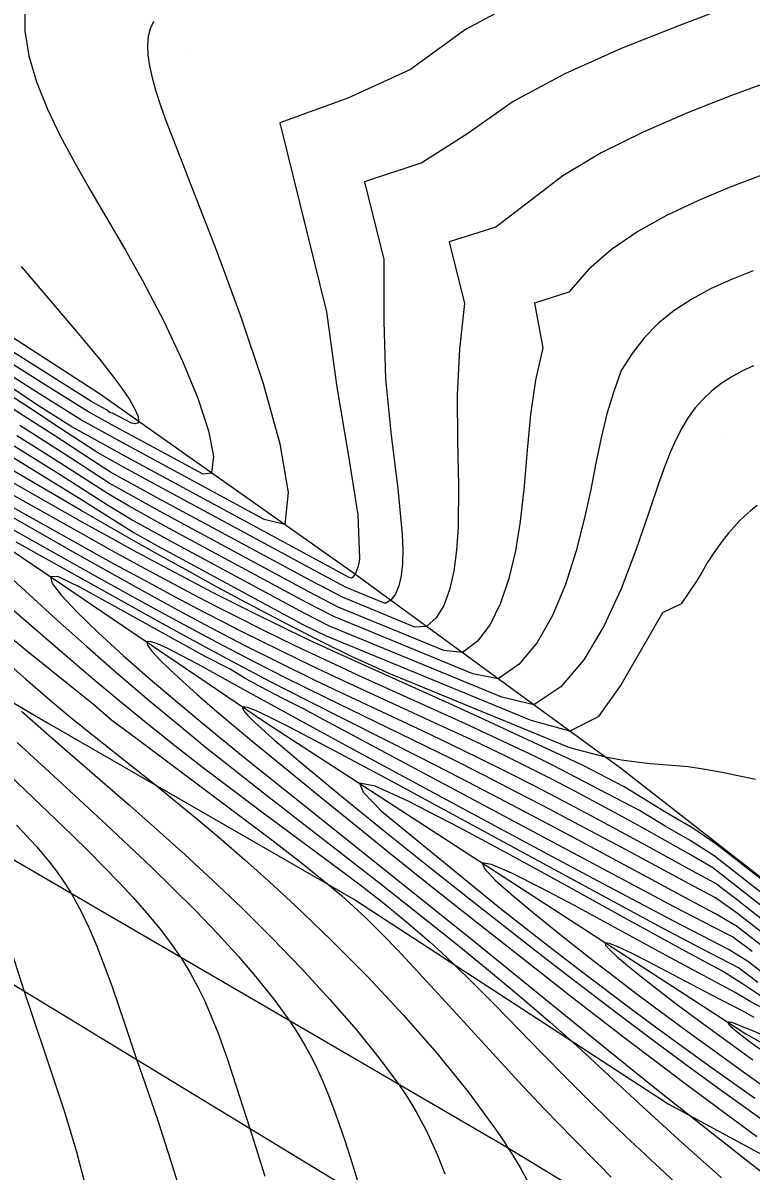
# Model space of a CAD drawing. Extents: x 2356077 to 2359823, y 225951 to 227822.
# Drawn here: x 2356675.7 to 2356705.07, y 227275.54 to 227321.81 of the extents above; entities that cross this region are included whole.
import ezdxf

# ---------------------------------------------------------------- set-up
doc = ezdxf.new("R2010")
doc.units = 0
for name, color, linetype in [('DTM Contours Major', 7, 'Continuous'), ('DTM Contours Minor', 7, 'Continuous'), ('Exist Roads EOP', 7, 'Continuous'), ('PH Exist DTM Breakline', 7, 'Continuous'), ('PH Exist DTM Point', 7, 'Continuous')]:
    doc.layers.add(name, color=color, linetype=linetype)

msp = doc.modelspace()

# ---------------------------------------------------------------- linework, layer by layer
at = {"layer": 'DTM Contours Major'}
for points in [[(2356680.957, 227321.863), (2356680.823, 227321.569), (2356680.747, 227321.255), (2356680.719, 227320.903), (2356680.738, 227320.511), (2356680.802, 227320.075), (2356680.91, 227319.593), (2356681.059, 227319.064), (2356681.233, 227318.527), (2356681.439, 227317.946), (2356681.672, 227317.321), (2356682.212, 227315.936), (2356682.513, 227315.175), (2356683.49, 227312.663), (2356684.489, 227309.959), (2356685.389, 227307.282), (2356686.065, 227304.849), (2356686.395, 227302.879), (2356686.257, 227301.59), (2356685.432, 227301.802), (2356679.729, 227304.882), (2356678.059, 227305.803), (2356676.508, 227306.772), (2356673.515, 227308.659)], [(2356705.147, 227311.816), (2356704.271, 227311.472), (2356703.458, 227311.101), (2356702.677, 227310.681), (2356701.966, 227310.218), (2356701.326, 227309.704), (2356700.761, 227309.13), (2356700.273, 227308.488), (2356699.822, 227307.806), (2356699.526, 227306.95), (2356699.252, 227306.053), (2356699.02, 227305.089), (2356698.809, 227304.071), (2356698.597, 227303.01), (2356698.363, 227301.917), (2356698.012, 227300.534), (2356697.582, 227299.183), (2356697.063, 227297.928), (2356696.444, 227296.833), (2356695.715, 227295.962), (2356694.865, 227295.379), (2356693.841, 227295.579), (2356688.243, 227297.881), (2356687.129, 227298.453), (2356681.601, 227301.438), (2356679.983, 227302.33), (2356679.136, 227302.825), (2356677.367, 227303.963), (2356676.488, 227304.522), (2356675.45, 227305.174)], [(2356705.505, 227286.74), (2356703.581, 227288.243), (2356702.609, 227288.856), (2356701.601, 227289.432), (2356700.57, 227290.068), (2356697.078, 227291.885), (2356696.351, 227292.25), (2356693.544, 227293.558), (2356689.265, 227295.502), (2356687.867, 227296.148), (2356686.989, 227296.563), (2356686.126, 227296.978), (2356685.275, 227297.395), (2356684.433, 227297.815), (2356683.599, 227298.239), (2356682.769, 227298.668), (2356681.608, 227299.281), (2356680.45, 227299.904), (2356679.297, 227300.535), (2356678.148, 227301.172), (2356675.159, 227302.852)], [(2356705.106, 227284.388), (2356704.317, 227284.972), (2356703.552, 227285.361), (2356701.958, 227286.192), (2356697.673, 227288.465), (2356690.325, 227292.386), (2356687.829, 227293.726), (2356687.017, 227294.167), (2356686.265, 227294.54), (2356685.534, 227294.917), (2356684.682, 227295.377), (2356684.062, 227295.758), (2356683.042, 227296.281), (2356678.023, 227299.049), (2356677.105, 227299.494), (2356676.806, 227299.488), (2356676.874, 227299.221), (2356677.255, 227298.727), (2356677.895, 227298.05), (2356678.74, 227297.233), (2356679.738, 227296.321), (2356680.835, 227295.358), (2356681.764, 227294.565), (2356682.717, 227293.77), (2356683.687, 227292.974), (2356684.666, 227292.181), (2356687.862, 227289.625), (2356691.443, 227286.764), (2356693.704, 227284.947), (2356699.301, 227280.407), (2356701.122, 227278.946), (2356702.602, 227277.773), (2356706.13, 227274.991)], [(2356675.641, 227294.076), (2356676.988, 227292.89), (2356680.002, 227290.274), (2356681.102, 227289.307), (2356682.224, 227288.301), (2356683.361, 227287.252), (2356684.509, 227286.158), (2356685.735, 227284.941), (2356686.935, 227283.697), (2356688.078, 227282.454), (2356689.133, 227281.242), (2356690.07, 227280.088), (2356690.858, 227279.021), (2356691.113, 227278.645), (2356691.344, 227278.281), (2356691.556, 227277.928), (2356691.75, 227277.581), (2356691.93, 227277.237), (2356692.099, 227276.892), (2356692.416, 227276.179), (2356692.711, 227275.431)], [(2356705.186, 227281.725), (2356704.82, 227281.94), (2356703.453, 227282.642), (2356700.897, 227283.982), (2356700.243, 227284.316), (2356699.719, 227284.566), (2356699.356, 227284.714), (2356699.179, 227284.739), (2356699.197, 227284.644), (2356699.368, 227284.449), (2356699.669, 227284.169), (2356700.08, 227283.819), (2356700.579, 227283.414), (2356701.145, 227282.969), (2356701.925, 227282.372), (2356702.766, 227281.743), (2356703.659, 227281.089), (2356705.14, 227280.026)]]:
    msp.add_lwpolyline(points, dxfattribs=at)
at = {"layer": 'DTM Contours Minor'}
for points in [[(2356696.117, 227322.932), (2356693.549, 227321.547), (2356691.332, 227319.938), (2356688.796, 227318.78), (2356686.055, 227317.788), (2356687.947, 227310.163), (2356688.358, 227307.134), (2356688.835, 227304.354), (2356689.211, 227301.981), (2356689.272, 227300.229), (2356689.254, 227300.104), (2356689.231, 227299.985), (2356689.203, 227299.875), (2356689.17, 227299.773), (2356689.131, 227299.678), (2356689.087, 227299.592), (2356689.043, 227299.523), (2356688.994, 227299.46), (2356688.95, 227299.428), (2356688.86, 227299.465), (2356680.037, 227304.23), (2356677.669, 227305.536), (2356676.203, 227306.459), (2356674.789, 227307.409)], [(2356675.776, 227322.395), (2356675.779, 227321.474), (2356675.94, 227320.484), (2356676.246, 227319.432), (2356676.685, 227318.328), (2356677.197, 227317.264), (2356677.789, 227316.164), (2356678.441, 227315.029), (2356679.83, 227312.657), (2356680.523, 227311.423), (2356681.375, 227309.786), (2356682.131, 227308.178), (2356682.747, 227306.68), (2356683.178, 227305.375), (2356683.38, 227304.344), (2356683.309, 227303.668), (2356682.963, 227303.621), (2356679.261, 227305.623), (2356678.314, 227306.145), (2356676.736, 227307.133), (2356672.153, 227310.023)], [(2356704.482, 227322.58), (2356702.184, 227321.711), (2356699.82, 227320.772), (2356697.554, 227319.762), (2356695.467, 227318.636), (2356693.639, 227317.349), (2356691.78, 227316.175), (2356689.47, 227315.399), (2356690.247, 227312.27), (2356690.255, 227309.795), (2356690.323, 227307.466), (2356690.549, 227305.179), (2356690.813, 227303.05), (2356690.995, 227301.196), (2356691.018, 227300.578), (2356691.006, 227300.024), (2356690.956, 227299.538), (2356690.863, 227299.125), (2356690.723, 227298.791), (2356690.531, 227298.539), (2356690.311, 227298.409), (2356688.729, 227299.059), (2356687.433, 227299.749), (2356680.347, 227303.577), (2356679.263, 227304.174), (2356678.636, 227304.53), (2356677.175, 227305.495), (2356675.896, 227306.331), (2356674.616, 227307.156)], [(2356706.076, 227319.544), (2356704.274, 227318.88), (2356702.506, 227318.18), (2356700.718, 227317.412), (2356699.025, 227316.579), (2356697.475, 227315.652), (2356694.773, 227313.573), (2356692.892, 227312.983), (2356693.51, 227310.496), (2356693.307, 227308.663), (2356693.209, 227306.824), (2356693.219, 227304.97), (2356693.259, 227303.168), (2356693.251, 227301.485), (2356693.191, 227300.554), (2356693.079, 227299.708), (2356692.908, 227298.962), (2356692.672, 227298.332), (2356692.363, 227297.835), (2356691.976, 227297.485), (2356691.507, 227297.458), (2356688.58, 227298.661), (2356687.326, 227299.32), (2356681.117, 227302.672), (2356679.232, 227303.709), (2356678.464, 227304.2), (2356676.902, 227305.215), (2356675.715, 227305.978), (2356674.525, 227306.734)], [(2356705.506, 227315.67), (2356704.18, 227315.172), (2356702.912, 227314.641), (2356701.661, 227314.047), (2356700.496, 227313.399), (2356699.44, 227312.677), (2356698.51, 227311.867), (2356697.719, 227310.959), (2356696.328, 227310.511), (2356696.665, 227308.718), (2356696.367, 227307.409), (2356696.173, 227306.022), (2356696.037, 227304.589), (2356695.912, 227303.142), (2356695.755, 227301.715), (2356695.561, 227300.53), (2356695.3, 227299.42), (2356694.964, 227298.42), (2356694.544, 227297.565), (2356694.033, 227296.89), (2356693.42, 227296.432), (2356692.677, 227296.517), (2356688.416, 227298.269), (2356687.226, 227298.887), (2356681.358, 227302.056), (2356679.934, 227302.839), (2356679.179, 227303.267), (2356677.512, 227304.347), (2356675.573, 227305.585)], [(2356675.628, 227311.998), (2356676.776, 227310.63), (2356677.853, 227309.371), (2356678.8, 227308.238), (2356679.274, 227307.637), (2356679.673, 227307.097), (2356679.989, 227306.627), (2356680.215, 227306.238), (2356680.342, 227305.941), (2356680.362, 227305.746), (2356680.313, 227305.678), (2356680.218, 227305.655), (2356680.077, 227305.675), (2356679.841, 227305.794), (2356679.312, 227306.079), (2356679.22, 227306.101), (2356679.061, 227306.216), (2356678.478, 227306.539), (2356674.145, 227309.271)], [(2356705.169, 227307.989), (2356704.695, 227307.768), (2356704.261, 227307.53), (2356703.847, 227307.26), (2356703.47, 227306.966), (2356703.127, 227306.643), (2356702.816, 227306.29), (2356702.531, 227305.903), (2356702.272, 227305.48), (2356702.029, 227305.006), (2356701.802, 227304.493), (2356701.586, 227303.942), (2356701.375, 227303.354), (2356700.943, 227302.074), (2356700.422, 227300.56), (2356699.822, 227298.999), (2356699.128, 227297.497), (2356698.322, 227296.143), (2356697.388, 227295.054), (2356696.31, 227294.325), (2356695.007, 227294.64), (2356688.068, 227297.493), (2356687.038, 227298.016), (2356681.853, 227300.816), (2356680.039, 227301.816), (2356679.111, 227302.371), (2356677.237, 227303.567), (2356676.309, 227304.151), (2356675.339, 227304.754)], [(2356705.245, 227291.322), (2356703.897, 227291.595), (2356703.214, 227291.723), (2356702.524, 227291.823), (2356702.032, 227291.872), (2356701.002, 227291.955), (2356700.444, 227292.012), (2356699.846, 227292.096), (2356699.199, 227292.218), (2356697.758, 227292.599), (2356695.854, 227293.373), (2356690.475, 227295.585), (2356688.949, 227296.271), (2356687.773, 227296.852), (2356686.634, 227297.43), (2356685.53, 227298.003), (2356684.458, 227298.572), (2356683.416, 227299.136), (2356682.4, 227299.694), (2356681.273, 227300.322), (2356680.174, 227300.942), (2356678.045, 227302.163), (2356672.635, 227305.31)], [(2356705.313, 227302.359), (2356705.061, 227302.16), (2356704.82, 227301.95), (2356704.589, 227301.729), (2356704.366, 227301.493), (2356704.149, 227301.242), (2356703.936, 227300.972), (2356703.724, 227300.683), (2356703.514, 227300.373), (2356703.301, 227300.043), (2356703.087, 227299.69), (2356702.868, 227299.314), (2356702.247, 227298.4), (2356701.496, 227298.04), (2356699.82, 227295.141), (2356698.897, 227293.84), (2356697.754, 227293.272), (2356696.196, 227293.692), (2356687.936, 227297.088), (2356687, 227297.55), (2356682.128, 227300.182), (2356681.115, 227300.74), (2356680.106, 227301.303), (2356678.1, 227302.561), (2356676.138, 227303.772), (2356674.331, 227304.868)], [(2356705.667, 227287.147), (2356703.657, 227288.716), (2356702.721, 227289.36), (2356701.581, 227290.018), (2356700.367, 227290.773), (2356699.945, 227291.029), (2356698.3, 227291.886), (2356696.086, 227292.902), (2356694.5, 227293.644), (2356692.886, 227294.38), (2356689.661, 227295.831), (2356688.09, 227296.547), (2356687.066, 227297.009), (2356686.164, 227297.458), (2356685.228, 227297.913), (2356684.309, 227298.37), (2356683.403, 227298.829), (2356682.508, 227299.291), (2356681.388, 227299.882), (2356680.28, 227300.479), (2356679.182, 227301.081), (2356678.092, 227301.687), (2356675.936, 227302.906), (2356672.838, 227304.672)], [(2356706.318, 227285.573), (2356703.52, 227287.757), (2356702.562, 227288.316), (2356700.649, 227289.391), (2356699.761, 227289.881), (2356698.863, 227290.366), (2356697.953, 227290.847), (2356697.031, 227291.325), (2356696.095, 227291.798), (2356695.142, 227292.267), (2356693.904, 227292.859), (2356692.646, 227293.446), (2356688.855, 227295.188), (2356687.618, 227295.766), (2356686.837, 227296.138), (2356686.067, 227296.511), (2356685.303, 227296.888), (2356684.543, 227297.268), (2356683.784, 227297.655), (2356683.023, 227298.048), (2356681.821, 227298.682), (2356680.607, 227299.334), (2356679.383, 227300.002), (2356676.902, 227301.376), (2356672.954, 227303.577)], [(2356706.051, 227284.716), (2356704.512, 227285.918), (2356703.629, 227286.55), (2356702.749, 227287.016), (2356699.648, 227288.684), (2356698.327, 227289.388), (2356696.985, 227290.096), (2356695.636, 227290.799), (2356694.29, 227291.49), (2356692.959, 227292.159), (2356691.928, 227292.667), (2356687.927, 227294.605), (2356686.317, 227295.4), (2356685.052, 227296.042), (2356683.759, 227296.714), (2356683.096, 227297.065), (2356681.7, 227297.816), (2356680.254, 227298.608), (2356678.77, 227299.43), (2356675.735, 227301.132), (2356671.897, 227303.289)], [(2356706.188, 227285.142), (2356704.512, 227286.45), (2356703.611, 227287.134), (2356702.692, 227287.632), (2356701.764, 227288.142), (2356700.83, 227288.661), (2356698.621, 227289.851), (2356697.499, 227290.445), (2356696.367, 227291.034), (2356695.229, 227291.613), (2356694.089, 227292.18), (2356692.961, 227292.727), (2356691.836, 227293.262), (2356688.509, 227294.823), (2356687.424, 227295.341), (2356686.047, 227296.015), (2356684.666, 227296.711), (2356683.254, 227297.447), (2356681.951, 227298.143), (2356680.595, 227298.884), (2356679.181, 227299.668), (2356677.705, 227300.497), (2356674.545, 227302.289)], [(2356669.168, 227302.005), (2356675.899, 227296.48), (2356677.666, 227295.048), (2356678.539, 227294.35), (2356679.285, 227293.713), (2356680.248, 227292.997), (2356684.444, 227289.856), (2356685.736, 227288.883), (2356686.93, 227287.961), (2356687.994, 227287.101), (2356688.54, 227286.637), (2356689.044, 227286.186), (2356689.522, 227285.74), (2356689.849, 227285.423), (2356690.171, 227285.102), (2356690.813, 227284.44), (2356691.469, 227283.742), (2356692.296, 227282.845), (2356694.953, 227279.934), (2356695.855, 227278.962), (2356696.746, 227278.024), (2356697.875, 227276.87), (2356698.944, 227275.783), (2356699.421, 227275.285)], [(2356705.918, 227284.287), (2356704.477, 227285.412), (2356703.637, 227285.91), (2356702.802, 227286.349), (2356698.045, 227288.894), (2356696.473, 227289.727), (2356694.889, 227290.56), (2356693.315, 227291.379), (2356691.773, 227292.172), (2356687.194, 227294.483), (2356685.709, 227295.247), (2356683.932, 227296.184), (2356682.71, 227296.843), (2356681.191, 227297.675), (2356678.155, 227299.364), (2356675.425, 227300.882)], [(2356673.646, 227299.57), (2356677.494, 227296.26), (2356678.528, 227295.381), (2356679.561, 227294.515), (2356680.596, 227293.667), (2356681.823, 227292.689), (2356683.04, 227291.746), (2356684.232, 227290.841), (2356685.386, 227289.979), (2356688.494, 227287.677), (2356689.402, 227286.99), (2356690.263, 227286.319), (2356690.725, 227285.949), (2356691.182, 227285.571), (2356691.64, 227285.181), (2356692.103, 227284.774), (2356692.576, 227284.344), (2356693.064, 227283.886), (2356693.894, 227283.075), (2356694.77, 227282.193), (2356696.63, 227280.286), (2356697.604, 227279.296), (2356698.597, 227278.304), (2356699.291, 227277.628), (2356699.989, 227276.959), (2356701.393, 227275.638), (2356702.793, 227274.332)], [(2356674.946, 227299.697), (2356675.962, 227298.757), (2356677.08, 227297.74), (2356678.274, 227296.673), (2356679.52, 227295.583), (2356680.794, 227294.496), (2356681.925, 227293.557), (2356683.053, 227292.641), (2356684.175, 227291.748), (2356685.284, 227290.875), (2356690.09, 227287.14), (2356691.778, 227285.812), (2356692.605, 227285.154), (2356693.506, 227284.429), (2356694.394, 227283.705), (2356695.267, 227282.982), (2356696.122, 227282.26), (2356696.958, 227281.54), (2356697.771, 227280.821), (2356698.36, 227280.289), (2356699.523, 227279.217), (2356700.711, 227278.114), (2356701.331, 227277.544), (2356702.139, 227276.811), (2356703.87, 227275.264)], [(2356674.519, 227296.485), (2356675.794, 227295.37), (2356676.871, 227294.45), (2356677.568, 227293.872), (2356678.114, 227293.428), (2356679.806, 227292.081), (2356681.04, 227291.098), (2356681.875, 227290.421), (2356682.759, 227289.692), (2356683.686, 227288.911), (2356684.649, 227288.078), (2356685.642, 227287.193), (2356686.659, 227286.258), (2356688.131, 227284.846), (2356689.602, 227283.36), (2356691.037, 227281.828), (2356692.399, 227280.277), (2356693.653, 227278.735), (2356694.761, 227277.23), (2356695.119, 227276.701), (2356695.288, 227276.44), (2356695.449, 227276.185), (2356695.754, 227275.68), (2356696.347, 227274.599)], [(2356705.589, 227283.478), (2356704.961, 227283.969), (2356704.188, 227284.459), (2356703.451, 227284.832), (2356701.901, 227285.635), (2356699.132, 227287.097), (2356697.059, 227288.199), (2356692.779, 227290.494), (2356688.726, 227292.686), (2356684.985, 227294.727), (2356684.349, 227295.08), (2356682.745, 227295.962), (2356682.085, 227296.318), (2356681.545, 227296.592), (2356681.119, 227296.784), (2356680.828, 227296.88), (2356680.694, 227296.862), (2356680.725, 227296.728), (2356680.901, 227296.489), (2356681.205, 227296.158), (2356681.62, 227295.75), (2356682.129, 227295.278), (2356682.714, 227294.756), (2356683.235, 227294.303), (2356683.792, 227293.828), (2356685.003, 227292.816), (2356686.322, 227291.732), (2356687.725, 227290.59), (2356689.192, 227289.404), (2356690.702, 227288.19), (2356692.235, 227286.966), (2356693.772, 227285.746), (2356696.529, 227283.575), (2356697.743, 227282.629), (2356698.931, 227281.71), (2356700.096, 227280.817), (2356701.238, 227279.951), (2356702.357, 227279.113), (2356705.303, 227276.936)], [(2356705.337, 227283.143), (2356704.563, 227283.732), (2356703.837, 227284.101), (2356703.085, 227284.491), (2356701.492, 227285.332), (2356698.242, 227287.082), (2356690.69, 227291.181), (2356688.497, 227292.357), (2356686.473, 227293.417), (2356685.718, 227293.796), (2356685.3, 227293.994), (2356685.08, 227294.092), (2356684.897, 227294.166), (2356684.752, 227294.215), (2356684.647, 227294.239), (2356684.582, 227294.235), (2356684.559, 227294.209), (2356684.568, 227294.161), (2356684.607, 227294.091), (2356684.676, 227294.002), (2356684.773, 227293.893), (2356685.018, 227293.648), (2356685.476, 227293.225), (2356685.859, 227292.888), (2356687.061, 227291.866), (2356688.556, 227290.63), (2356690.277, 227289.235), (2356692.158, 227287.732), (2356694.133, 227286.174), (2356696.133, 227284.612), (2356697.45, 227283.594), (2356698.753, 227282.595), (2356700.047, 227281.614), (2356701.335, 227280.649), (2356702.621, 227279.698), (2356703.911, 227278.758), (2356705.703, 227277.475)], [(2356675.465, 227292.815), (2356677.263, 227291.153), (2356679.072, 227289.488), (2356679.974, 227288.647), (2356680.868, 227287.798), (2356681.748, 227286.942), (2356682.668, 227286.019), (2356683.552, 227285.095), (2356684.388, 227284.181), (2356685.16, 227283.284), (2356685.855, 227282.414), (2356686.458, 227281.582), (2356686.789, 227281.077), (2356687.082, 227280.586), (2356687.344, 227280.103), (2356687.581, 227279.624), (2356687.797, 227279.143), (2356687.999, 227278.657), (2356688.23, 227278.053), (2356688.454, 227277.425), (2356688.676, 227276.763), (2356688.903, 227276.059), (2356689.394, 227274.491)], [(2356674.862, 227291.779), (2356677.029, 227289.702), (2356677.698, 227289.055), (2356678.338, 227288.427), (2356678.948, 227287.817), (2356679.565, 227287.18), (2356680.146, 227286.558), (2356680.687, 227285.946), (2356681.187, 227285.341), (2356681.645, 227284.741), (2356682.059, 227284.143), (2356682.423, 227283.55), (2356682.749, 227282.954), (2356683.042, 227282.351), (2356683.308, 227281.74), (2356683.555, 227281.119), (2356683.787, 227280.485), (2356683.959, 227279.991), (2356684.301, 227278.96), (2356684.845, 227277.25), (2356685.453, 227275.334)], [(2356705.485, 227282.567), (2356704.726, 227283.087), (2356703.908, 227283.596), (2356702.438, 227284.385), (2356700.058, 227285.69), (2356697.702, 227286.994), (2356695.325, 227288.302), (2356693.297, 227289.377), (2356691.24, 227290.447), (2356689.899, 227291.045), (2356689.27, 227291.168), (2356689.418, 227290.803), (2356690.162, 227290.046), (2356694.946, 227286.139), (2356696.608, 227284.827), (2356697.793, 227283.921), (2356698.966, 227283.032), (2356700.125, 227282.162), (2356701.271, 227281.313), (2356702.4, 227280.485), (2356703.513, 227279.68), (2356705.211, 227278.47)], [(2356675.436, 227289.481), (2356675.72, 227289.181), (2356675.991, 227288.888), (2356676.251, 227288.598), (2356676.515, 227288.291), (2356676.766, 227287.985), (2356677.005, 227287.676), (2356677.234, 227287.361), (2356677.451, 227287.038), (2356677.659, 227286.704), (2356678.02, 227286.05), (2356678.356, 227285.35), (2356678.674, 227284.606), (2356678.978, 227283.822), (2356679.276, 227283), (2356679.805, 227281.461), (2356680.297, 227280.01), (2356680.492, 227279.443), (2356681.12, 227277.611), (2356681.561, 227276.278), (2356682.116, 227274.479)], [(2356705.538, 227282.103), (2356705.033, 227282.376), (2356704.424, 227282.74), (2356703.323, 227283.319), (2356701.635, 227284.226), (2356697.942, 227286.234), (2356696.555, 227286.968), (2356695.41, 227287.542), (2356694.602, 227287.891), (2356694.225, 227287.953), (2356694.308, 227287.727), (2356694.749, 227287.265), (2356695.479, 227286.613), (2356696.435, 227285.819), (2356697.548, 227284.929), (2356698.753, 227283.989), (2356699.53, 227283.391), (2356700.315, 227282.794), (2356701.106, 227282.2), (2356702.696, 227281.023), (2356703.49, 227280.444), (2356704.725, 227279.557), (2356705.949, 227278.688)], [(2356675.18, 227284.554), (2356675.748, 227282.77), (2356675.985, 227282.056), (2356676.785, 227279.701), (2356677.07, 227278.849), (2356677.356, 227277.964), (2356677.857, 227276.313), (2356678.299, 227274.616)], [(2356718.847, 227274.817), (2356716.554, 227275.884), (2356710.308, 227278.809), (2356708.438, 227279.68), (2356706.812, 227280.429), (2356705.253, 227281.13), (2356704.688, 227281.37), (2356704.368, 227281.492), (2356704.272, 227281.521), (2356704.201, 227281.537), (2356704.155, 227281.538), (2356704.134, 227281.524), (2356704.14, 227281.493), (2356704.175, 227281.444), (2356704.238, 227281.379), (2356704.328, 227281.297), (2356704.585, 227281.086), (2356705.043, 227280.736), (2356705.642, 227280.296), (2356706.961, 227279.352), (2356712.473, 227275.466)]]:
    msp.add_lwpolyline(points, dxfattribs=at)
at = {"layer": 'Exist Roads EOP'}
msp.add_lwpolyline([(2357548.158, 226751.097), (2357465.654, 226801.744), (2357379.741, 226854.27), (2357296.317, 226905.048), (2357214.489, 226955.136), (2357131.706, 227005.719), (2357050.471, 227054.837), (2356971.347, 227103.361), (2356888.766, 227153.021), (2356805.008, 227204.071), (2356729.232, 227250.322), (2356641.873, 227303.321), (2356558.204, 227353.943), (2356475.441, 227404.348), (2356389.192, 227456.864), (2356305.906, 227507.596), (2356229.771, 227554.142)], dxfattribs=at)
at = {"layer": 'PH Exist DTM Breakline'}
for points in [[(2356855.847, 227178.772), (2356834.49, 227192.255), (2356810.399, 227206.967), (2356788.735, 227220.136), (2356766.278, 227233.766), (2356744.171, 227246.698), (2356720.307, 227261.266), (2356695.176, 227276.508), (2356674.936, 227288.289), (2356652.397, 227302.228), (2356630.481, 227315.802), (2356612.536, 227326.207), (2356593.177, 227338.498), (2356576.924, 227348.664), (2356557.519, 227360.393), (2356536.799, 227373.48)], [(2356598.346, 227344.988), (2356610.985, 227337.882), (2356624.757, 227330.619), (2356633.489, 227324.349), (2356646.025, 227317.874), (2356660.346, 227309.675), (2356674.025, 227301.367), (2356685.554, 227293.579), (2356704.848, 227281.062), (2356719.296, 227272.924), (2356732.757, 227265.163), (2356747.196, 227256.79), (2356757.161, 227250.113), (2356766.932, 227244.619), (2356779.34, 227236.291), (2356790.423, 227229.967), (2356803.979, 227221.604), (2356813.49, 227214.849), (2356822.994, 227209.197), (2356834.106, 227204.079), (2356840.653, 227200.058), (2356845.766, 227194.655), (2356853.969, 227189.123)], [(2356732.916, 227272.736), (2356723.277, 227279.91), (2356715.069, 227284.649), (2356706.636, 227286.443), (2356699.805, 227291.776), (2356688.973, 227299.675), (2356678.789, 227306.855), (2356667.175, 227314.366), (2356653.355, 227322.135), (2356640.863, 227329.158), (2356626.25, 227337.814), (2356614.695, 227344.233)], [(2356618.2, 227329.643), (2356632.102, 227320.783), (2356642.968, 227313.646), (2356652.714, 227307.432), (2356664.355, 227300.849), (2356676.694, 227293.595), (2356689.114, 227286.458), (2356701.726, 227278.246), (2356715.471, 227270.812)]]:
    msp.add_lwpolyline(points, dxfattribs=at)
at = {"layer": 'PH Exist DTM Point'}
for p, q in [((2356682.457, 227320.601), (2356682.457, 227320.601)), ((2356703.961, 227305.06), (2356703.961, 227305.06))]:
    msp.add_line(p, q, dxfattribs=at)

doc.saveas('drawing.dxf')
